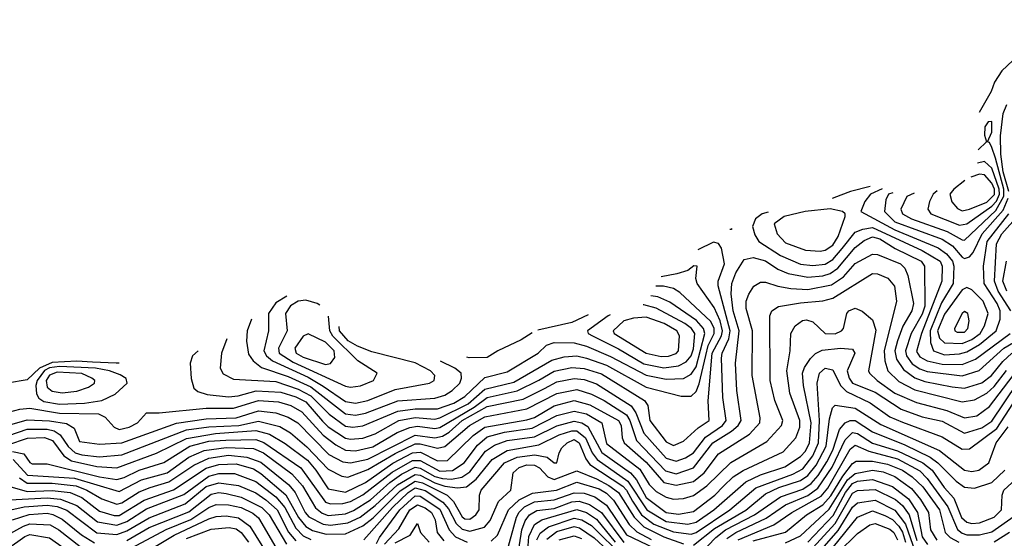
# Model space of a CAD drawing. Extents: x 501367 to 657802, y 482273 to 547541.
# Tile 493 of 656: x 568505 to 572465, y 542471 to 544556. Entities that reach past the tile are written whole.
import ezdxf

# ---------------------------------------------------------------- set-up
doc = ezdxf.new("R2010")
doc.units = 0

msp = doc.modelspace()

# ---------------------------------------------------------------- linework, layer by layer
at = {"layer": '0CON20XD'}
for points in [[(572631, 544556.1), (572625.8, 544534.2), (572611.6, 544498.4), (572455, 544350), (572425.7, 544305), (572412.5, 544267.5), (572364.3, 544182.4)], [(572483.6, 543865), (572460.9, 543945), (572450.8, 544015), (572450.3, 544089.7), (572461.2, 544178.8), (572474.8, 544215)], [(572102.6, 543858.4), (572073.5, 543845), (572048.3, 543795), (572055.7, 543775), (572091.6, 543755), (572235.1, 543705.1), (572295, 543670.6), (572305, 543670.3), (572430.5, 543789.5), (572463, 543847), (572463, 543875), (572429.2, 543999.2), (572415, 544042.9), (572405, 544062), (572397.5, 544065), (572415, 544104), (572415, 544146.9), (572400, 544145), (572386.2, 544125), (572385, 544092.5), (572393.3, 544065), (572359.9, 544033)], [(572194.5, 543867.9), (572178.4, 543855), (572164.7, 543824.7), (572158.1, 543795), (572169.3, 543775), (572285, 543729.6), (572315, 543734.9), (572415, 543806), (572433.1, 543826.9), (572446.1, 543855), (572444.9, 543875), (572415, 543959.3), (572385, 543985.7), (572357.6, 543979.3)], [(572306.5, 543910.2), (572262.1, 543875), (572246.1, 543855), (572254, 543824), (572276.8, 543796.8), (572295, 543788), (572325, 543794.1), (572395, 543822.6), (572426.2, 543853.8), (572426, 543875), (572415, 543898.9), (572385, 543932.1), (572365, 543935.4), (572330, 543922.5)], [(571926.1, 543885), (571846.1, 543865), (571779.4, 543839.4), (571776.8, 543838.4), (571773.2, 543836.6)], [(571974.3, 543875.8), (571927.3, 543855), (571904, 543825), (571888.5, 543785), (572025, 543711.5), (572198.9, 543638.9), (572232.9, 543615), (572257.4, 543585), (572262.2, 543565), (572258.9, 543495), (572212.7, 543417.3), (572166.6, 543305), (572168.3, 543258.3), (572180.5, 543225), (572225, 543209.1), (572285, 543212.1), (572315, 543220.2), (572365, 543250.2), (572431.8, 543305), (572448, 543352), (572447.9, 543385), (572436.2, 543415), (572383.6, 543495), (572381.8, 543565), (572396.1, 543665), (572483.2, 543775)], [(572016.1, 543860.4), (571999.7, 543855), (571988.6, 543831.4), (571983.1, 543785), (572025, 543744), (572215, 543673.9), (572256.3, 543646.3), (572295, 543602), (572305, 543596.3), (572325, 543603.3), (572339.7, 543620.3), (572375.5, 543695), (572460.3, 543789.7), (572481, 543839)], [(571725, 543626), (571745, 543630.1), (571775, 543650), (571796.6, 543685), (571825.4, 543765), (571825.5, 543775), (571814.5, 543785), (571765.1, 543795.1), (571664.4, 543785), (571579.2, 543765), (571539.4, 543735), (571551.1, 543695), (571585, 543658.5), (571665, 543630.2), (571725, 543626)], [(571515, 543782.7), (571491, 543775), (571464.5, 543755), (571452.8, 543725), (571461.4, 543691.4), (571477.7, 543665), (571565, 543608.6), (571645, 543573.6), (571695, 543567.3), (571745, 543573.3), (571775, 543592), (571813.1, 543636.9), (571865, 543702.3), (571895.5, 543714.5), (571935, 543720.8), (572135, 543628.7), (572206.5, 543585), (572215.4, 543565), (572214.2, 543505), (572131.4, 543295), (572112.3, 543222.3), (572125, 543200.8), (572155, 543184), (572215, 543170.6), (572295, 543169.8), (572348.8, 543191.2), (572489.2, 543295)], [(572491.6, 543385), (572440.4, 543465), (572425.4, 543505), (572433.6, 543655), (572455.4, 543694.6), (572521.2, 543768.8)], [(571369.2, 543716.4), (571366.8, 543713.2), (571361.5, 543712.3)], [(568461, 542885), (568535, 542909.3), (568615, 542909.7), (568642.8, 542902.8), (568667.6, 542887.6), (568699.7, 542839.7), (568727.9, 542815), (568755, 542806.2), (568825, 542798.6), (568915, 542806.5), (569175, 542906.9), (569265, 542919.5), (569385.7, 542924.3), (569465, 542942.7), (569551.2, 542921.2), (569594.4, 542895), (569659, 542839), (569745, 542748.8), (569800.7, 542720.7), (569825, 542717.1), (569905, 542747.4), (570015, 542812.4), (570095, 542850.5), (570115, 542850.9), (570185, 542833.2), (570215, 542839.6), (570313.5, 542925), (570375, 542958.9), (570545, 542991.3), (570665, 543053.7), (570745, 543069.2), (570805, 543051.1), (570855, 543025.6), (570945, 542967.8), (570959.4, 542945), (570986.1, 542865), (571102.2, 542742.2), (571145, 542730.8), (571215, 542754), (571292.8, 542855), (571368, 542902), (571394.9, 542925.1), (571407.2, 542945), (571389.7, 543065), (571384.2, 543175), (571398, 543305), (571375.1, 543385), (571366.6, 543453.4), (571368.7, 543495), (571385, 543538.5), (571418.5, 543591.5), (571455, 543599.4), (571505, 543587), (571553.6, 543553.6), (571595.6, 543535.6), (571675, 543520.5), (571735, 543526.5), (571765, 543536.3), (571795, 543557.4), (571865, 543640.8), (571901.8, 543668.2), (571935, 543683.6), (571964.4, 543675), (572026.5, 543636.5), (572131.3, 543585), (572143.7, 543565), (572144.9, 543405), (572135, 543372.3), (572089.9, 543295), (572067.3, 543225), (572072.2, 543205), (572095, 543173), (572125, 543152.2), (572155, 543141.8), (572295, 543124.9), (572363.8, 543146.2), (572463.1, 543235), (572563.4, 543295)], [(568455, 542925.3), (568535, 542947.8), (568625, 542943.2), (568692.4, 542932.4), (568723.6, 542913.6), (568745, 542860), (568825, 542849), (568915, 542855.1), (569135, 542933.7), (569255, 542952.1), (569375, 542955.9), (569465, 542983.2), (569535, 542975.8), (569585, 542957.6), (569624, 542935), (569748.7, 542808.7), (569805, 542778.8), (569835, 542774.4), (569905, 542789.4), (570094.8, 542885.2), (570175, 542875.5), (570205, 542881.8), (570232.3, 542897.7), (570284.1, 542945), (570385, 543000.6), (570529.6, 543030.4), (570615, 543073.3), (570665, 543100.7), (570735, 543114.2), (570775, 543109.4), (570825, 543092.6), (570963.9, 543003.9), (570982.4, 542975), (571015, 542893.8), (571105, 542793), (571145, 542780.8), (571183.4, 542795), (571214.4, 542815), (571262.8, 542877.2), (571331.3, 542925), (571345.7, 542945), (571333, 543037), (571327.6, 543195), (571330.1, 543215), (571356.7, 543273.3), (571361.9, 543305), (571314.2, 543485.8), (571314.5, 543505), (571340.1, 543575), (571327.3, 543637.3), (571315, 543656.9), (571295, 543662), (571232.1, 543630.5)], [(569292.6, 542892.6), (569455, 542904.4), (569509.4, 542889.4), (569572.2, 542852.2), (569661.8, 542785), (569696, 542745), (569745, 542670.6), (569815, 542656.2), (569895, 542695.8), (570005, 542772.8), (570085, 542814.6), (570116.9, 542816.9), (570185, 542782.6), (570225, 542783.5), (570329, 542885), (570375, 542918.4), (570545, 542946.8), (570575, 542957.4), (570655, 543004.3), (570735, 543024.7), (570798.1, 543008.1), (570912.9, 542945), (570923.5, 542925), (570928.1, 542875), (570935.8, 542855), (571025, 542777.9), (571095, 542695.4), (571145, 542684.7), (571215, 542699.3), (571257.8, 542735), (571315, 542810.2), (571440.6, 542889.4), (571482.4, 542935), (571483.2, 542955), (571451.2, 543125), (571452, 543305), (571426.7, 543395), (571427.4, 543425), (571438, 543452), (571457.9, 543485), (571485, 543500.3), (571505, 543500.5), (571554.3, 543484.3), (571605.9, 543475.9), (571675, 543471.7), (571769.6, 543490.4), (571817.7, 543522.3), (571865, 543575.9), (571935, 543613.9), (571955, 543612), (572047.8, 543575), (572065, 543557.5), (572077.7, 543527.7), (572100, 543415), (572093.3, 543385), (572056.6, 543323.4), (572034.9, 543265.1), (572024.5, 543225), (572031.5, 543191.5), (572060, 543150), (572105, 543116.7), (572145, 543101.3), (572255, 543079.9), (572305, 543074.9), (572375, 543096.2), (572413.8, 543126.2), (572458.6, 543181.4), (572494.9, 543215)], [(568445, 542974.8), (568505, 542990.9), (568545, 542993.8), (568665, 542974.7), (568821.4, 542971.4), (568848.5, 542958.5), (568885, 542917.4), (568905, 542909.1), (568945, 542918.6), (568978.7, 542935), (569015, 542975.7), (569065.6, 542975.6), (569255, 542993.7), (569365, 542994.5), (569465, 543025.1), (569545, 543020.1), (569595, 543005.1), (569639.3, 542979.3), (569725, 542885.4), (569776.4, 542846.4), (569815, 542825.6), (569855, 542822.8), (569925, 542839.5), (570023.2, 542896.8), (570073.9, 542916.1), (570105, 542921.6), (570175, 542912.7), (570195, 542917), (570332.1, 542997.9), (570385, 543037.7), (570505, 543063.7), (570593.3, 543106.7), (570655, 543143.7), (570725, 543158.1), (570775, 543154), (570845, 543131.9), (571017.4, 543025), (571031.6, 543005), (571039.4, 542945), (571105, 542858.4), (571135, 542844), (571175, 542861.1), (571234.3, 542915), (571277.3, 542945), (571274.1, 543024.1), (571290.1, 543215), (571327.1, 543285), (571331.5, 543305), (571321.9, 543345), (571298.7, 543398.7), (571229.5, 543495), (571224.6, 543515.4), (571230, 543565), (571215.9, 543565.9), (571192.7, 543547.3), (571147.5, 543535), (571084.3, 543522.8)], [(572474.9, 543465), (572458.9, 543505), (572474.3, 543585)], [(569333.7, 542866.3), (569455, 542868.2), (569486.6, 542856.6), (569636, 542755), (569735, 542616), (569755, 542609.9), (569805, 542610.9), (569835, 542618.6), (569885, 542645.5), (570002.9, 542737.1), (570085, 542783.5), (570115, 542784.4), (570195, 542741), (570245, 542743.5), (570292.8, 542775), (570345.4, 542845), (570385, 542878.9), (570455, 542898.5), (570566.2, 542913.8), (570665, 542965.3), (570735, 542982.2), (570785, 542971.1), (570846, 542936), (570865, 542852.6), (570999.4, 542749.4), (571036.8, 542686.8), (571065, 542658.8), (571105, 542636.5), (571135, 542628.6), (571175, 542630.9), (571215, 542643.1), (571268, 542682), (571365, 542775.5), (571509.9, 542860.1), (571569.1, 542925), (571574.4, 542945), (571542.4, 543025), (571522.8, 543105), (571521.6, 543365), (571530, 543385), (571557, 543403), (571645, 543418.1), (571735, 543425.4), (571775, 543436), (571935, 543535.5), (571955, 543534.8), (571996.9, 543516.9), (572023.4, 543485), (572031.5, 543425), (571981.6, 543225), (571984.5, 543184.5), (571996.9, 543145), (572041.4, 543101.4), (572105, 543068.3), (572295, 543019.3), (572345, 543028.1), (572395, 543054.6), (572425, 543080.8), (572474.1, 543145.9)], [(569222.2, 543225.3), (569199.8, 543205), (569190.3, 543175), (569193.9, 543113.9), (569205.4, 543075.4), (569221.7, 543061.7), (569258.8, 543048.8), (569345, 543039.4), (569383.5, 543043.5), (569455.5, 543064.5), (569555, 543058.4), (569615, 543039.8), (569655, 543020.2), (569722.1, 542942.1), (569745, 542919.6), (569815, 542873.7), (569835, 542869.5), (569885, 542873.4), (569935, 542891.3), (570029.2, 542945), (570095, 542956.3), (570175, 542950.1), (570195, 542955.1), (570308.3, 543011.7), (570375, 543070.2), (570491.6, 543098.4), (570645, 543187.2), (570695, 543200.6), (570745, 543204.4), (570785, 543196), (570865, 543166.6), (571025, 543079.4), (571165, 543042.2), (571205, 543042.5), (571225, 543061.6), (571238.3, 543091.7), (571263.9, 543206.1), (571274, 543246), (571297.7, 543295), (571297.5, 543315), (571285, 543342.4), (571159.9, 543459.9), (571134.9, 543474.9), (571094.7, 543484.7), (571063.9, 543484.9)], [(572295, 543254.7), (572335, 543270.3), (572367.4, 543295), (572384.9, 543325), (572400.3, 543375), (572379.5, 543425), (572335, 543470), (572315, 543479.2), (572295, 543470), (572225, 543372.1), (572196.9, 543305), (572205, 543275.2), (572225, 543256.7), (572295, 543254.7)], [(569338, 543273.7), (569316.9, 543215), (569310.5, 543155), (569322.4, 543132.4), (569365, 543110.3), (569535, 543101.4), (569625, 543071.1), (569675, 543044.5), (569749.6, 542969.6), (569815, 542922.1), (569845, 542917.6), (569885, 542923.9), (570025, 542982.5), (570095, 542991.5), (570185, 542991.1), (570251.2, 543015), (570295, 543041.4), (570375, 543117.1), (570465, 543140.6), (570590.6, 543215), (570623, 543247), (570655, 543258.7), (570735, 543257.4), (570785, 543243.1), (570881.6, 543201.6), (571025, 543126.4), (571105, 543110.3), (571175, 543113.2), (571205, 543130.6), (571225, 543160), (571260, 543295), (571255.2, 543314.8), (571226.9, 543346.9), (571120.3, 543420.3), (571071.3, 543441.3), (571042.8, 543445.7)], [(569578.7, 543444.5), (569535, 543418), (569505.2, 543375), (569504.8, 543305), (569486.6, 543225), (569496.9, 543205), (569521, 543185), (569665, 543119.1), (569725, 543082.5), (569815, 543021.4), (569855, 543014.1), (569905, 543025.7), (570015, 543069.1), (570152.9, 543095), (570171.5, 543105), (570173.8, 543125), (570157.3, 543145), (570095, 543176.8), (569920.7, 543220.7), (569863.1, 543243.1), (569825.2, 543265.2), (569790.6, 543305), (569789.1, 543322.9)], [(568478.5, 542788.5), (568535.3, 542725.3), (568725, 542713), (568905, 542659.1), (568995, 542705.8), (569097.4, 542735), (569185, 542797.9), (569246.3, 542823.7), (569335, 542836.5), (569445, 542831.6), (569484.8, 542814.8), (569599.8, 542729.8), (569641.9, 542681.9), (569694.3, 542594.3), (569721.6, 542571.6), (569745, 542562.7), (569815, 542568.9), (569847.6, 542582.4), (569915, 542626.1), (569992.8, 542695), (570040.9, 542729.1), (570095, 542756.7), (570115, 542753.4), (570175, 542719.9), (570205, 542710.9), (570241.2, 542708.8), (570283, 542717), (570315, 542738.3), (570378, 542822), (570414.3, 542845.7), (570465, 542864), (570575, 542879.3), (570665, 542923.1), (570735, 542942.2), (570765.7, 542935.7), (570790.2, 542920.2), (570845.9, 542815.9), (570961.6, 542735), (570985.7, 542705.7), (571024.9, 542634.9), (571105, 542575.1), (571155, 542567.7), (571215, 542578.5), (571301, 542645), (571335, 542681.4), (571375, 542718.7), (571415, 542743.7), (571575, 542818.4), (571627.1, 542875), (571642.3, 542917.7), (571643.2, 542945), (571603, 543055), (571590, 543145), (571604.2, 543225), (571605.8, 543295), (571624.1, 543325), (571653, 543347), (571669.1, 543349.1), (571695, 543341.9), (571744.9, 543294.9), (571785, 543292.6), (571810.4, 543305), (571817.9, 543315), (571831.8, 543375), (571840, 543385), (571865, 543396.8), (571894, 543384), (571935, 543349.4), (571948.1, 543308.1), (571919.4, 543145), (571923.3, 543135), (571954.3, 543105), (572025, 543055.1), (572112.5, 543017.5), (572234.4, 542984.4), (572305, 542955.2), (572355, 542963.8), (572405, 543001.5), (572500.8, 543125)], [(569711.3, 543408.2), (569700.5, 543415), (569655, 543428.5), (569625, 543424.7), (569593.7, 543406.3), (569573.2, 543375), (569580.9, 543305), (569545.8, 543235), (569548.2, 543215), (569605, 543179.5), (569815, 543083.4), (569835, 543079), (569875, 543083.7), (569927.5, 543105), (569943.1, 543135), (569865.1, 543185.1), (569763.6, 543283.6), (569751.5, 543305), (569746.5, 543363.6)], [(570880.2, 543369.6), (570871.5, 543365), (570788.2, 543305), (570791.8, 543295), (570808.2, 543285), (570913.1, 543233.1), (571015, 543172.8), (571095, 543157.1), (571155, 543164.1), (571185, 543180.2), (571205.8, 543205), (571215, 543233.1), (571220.4, 543295), (571206.9, 543315), (571179.5, 543335), (571065, 543396.3), (571015, 543409.7), (571012.4, 543409.3)], [(569436.6, 543352.6), (569419.4, 543305), (569416.8, 543263.2), (569425, 543211.2), (569444.3, 543184.3), (569477.4, 543157.4), (569585, 543121.1), (569675, 543079.6), (569815, 542971), (569855, 542966.3), (569895, 542974.4), (570025, 543023.2), (570175, 543034.9), (570214, 543046), (570244.8, 543065), (570275.2, 543095), (570282.3, 543115), (570279.7, 543135), (570255.3, 543155), (570196.8, 543182.7)], [(570791.2, 543369.2), (570725, 543339.1), (570589, 543307.4)], [(571085, 543202.4), (571115, 543203.6), (571145, 543214.5), (571154.8, 543225), (571159, 543285), (571148.5, 543305), (571096.4, 543335), (571025, 543360.1), (570973.9, 543356.1), (570934.9, 543345.1), (570891.2, 543305), (570895.8, 543295), (571025, 543215.8), (571085, 543202.4)], [(572305, 543299.6), (572318.7, 543315), (572323.7, 543345), (572318.8, 543375), (572305, 543382.7), (572295, 543374.5), (572264.6, 543314.6), (572265.5, 543305), (572275, 543300.5), (572305, 543299.6)], [(569735, 543169.7), (569755, 543173.6), (569772.3, 543197.7), (569769.6, 543225), (569735, 543259.6), (569665, 543293.2), (569645, 543283.9), (569611.7, 543235), (569616.4, 543215), (569645, 543199.5), (569735, 543169.7)], [(570566.6, 543297.2), (570521.5, 543268.5), (570427.4, 543225), (570385, 543197.5), (570313.2, 543196.8), (570303.1, 543199.4)], [(568504, 542714), (568535, 542692.5), (568635, 542693), (568731.7, 542681.7), (568775.2, 542665), (568835, 542630), (568895, 542607.8), (568915, 542613.4), (568985, 542657.6), (569030, 542675), (569105, 542697.6), (569204.5, 542765.5), (569265, 542793.7), (569345, 542804.9), (569417.8, 542797.8), (569475, 542777.9), (569586.5, 542686.5), (569613.3, 542655), (569652.8, 542575), (569668, 542558), (569725, 542527.5), (569755, 542523.6), (569825, 542533.2), (569873.5, 542556.5), (569935, 542603.2), (570023.8, 542686.2), (570095, 542728.1), (570115, 542725.2), (570175, 542694.4), (570215, 542681.3), (570266.2, 542673.8), (570301.7, 542678.3), (570340.5, 542709.5), (570405, 542788.2), (570465, 542824.7), (570592.6, 542847.4), (570675, 542886.5), (570725, 542902.9), (570745, 542903.2), (570780.6, 542875), (570807.5, 542815), (570827.8, 542787.8), (570950.8, 542700.8), (571027.2, 542585), (571105, 542538.4), (571192.1, 542527.9), (571225, 542536.6), (571297.2, 542585), (571425, 542697.6), (571485, 542726), (571582, 542758), (571645, 542799.7), (571665, 542821.3), (571681.1, 542855), (571688.3, 542935), (571656.9, 543085), (571653.8, 543135), (571661.6, 543158.4), (571685, 543193.4), (571706.1, 543213.9), (571732.9, 543227.1), (571805.8, 543235.8), (571855, 543231.8), (571864.2, 543215), (571833.2, 543145), (571840.8, 543115), (571855, 543094.9), (571945, 543058.1), (572049.9, 542989.9), (572135, 542959.4), (572215, 542942.1), (572305, 542893.6), (572375, 542915.1), (572415, 542942), (572516.9, 543093.1)], [(568905.3, 543175.2), (568893, 543175.3), (568797, 543179.9), (568735, 543182.9), (568635, 543178.4), (568583.7, 543155), (568535, 543107.7), (568455.8, 543094.2), (568415.2, 543095.7)], [(568465, 542679.6), (568535, 542659.8), (568635, 542663.9), (568708, 542655), (568754.7, 542634.7), (568825, 542580.3), (568885, 542562.5), (568905, 542562.8), (569005.2, 542624.8), (569123.6, 542666.4), (569255, 542753.5), (569305, 542767.9), (569375, 542770.1), (569445, 542749.9), (569475, 542732.3), (569575, 542646), (569625.5, 542555), (569655, 542518), (569682.8, 542502.8), (569737.5, 542487.5), (569815, 542489), (569885, 542521.9), (569926.5, 542553.5), (570035, 542662), (570095, 542700.9), (570125, 542694.5), (570224.4, 542644.4), (570249.2, 542619.2), (570285, 542557.8), (570295, 542549), (570315, 542548.7), (570339.1, 542565), (570353, 542585), (570354.4, 542645), (570361.4, 542665), (570455.2, 542774.8), (570505, 542797.4), (570576.6, 542806.6), (570626.7, 542796.7), (570655, 542774), (570665, 542773.9), (570674.2, 542815), (570685.4, 542834.6), (570706.6, 542855), (570735, 542867.7), (570755.1, 542855), (570781.3, 542791.3), (570797.8, 542767.8), (570930.5, 542680.5), (570945.4, 542665), (570969.4, 542620.6), (571005.5, 542565), (571055, 542528), (571135, 542496.9), (571205, 542487.3), (571225, 542494.4), (571360.8, 542585), (571465, 542673.5), (571615, 542729.4), (571655, 542750.7), (571695, 542803.3), (571718.2, 542855), (571722, 542945), (571711.8, 543095), (571722.2, 543135), (571745, 543155.6), (571775, 543148.4), (571806, 543086), (571830.8, 543060.8), (571925.4, 543015.5), (572005, 542959.9), (572055, 542937.7), (572215, 542878.7), (572295, 542828.9), (572325, 542831), (572435, 542912.1), (572534.5, 543065)], [(568665, 543009.9), (568765, 543014.3), (568834.6, 543025.4), (568889, 543051), (568936.9, 543095), (568933.1, 543113.1), (568908.8, 543128.8), (568866.2, 543145), (568809.5, 543155), (568665, 543162.5), (568625, 543156.1), (568605, 543145.9), (568574.2, 543105), (568569.4, 543085), (568572.1, 543052.1), (568581.7, 543035), (568601.2, 543021.2), (568665, 543009.9)], [(568675, 543056.2), (568735, 543063), (568781.1, 543078.9), (568806.1, 543095), (568806.7, 543105), (568795.4, 543115), (568755, 543133.2), (568655, 543139.2), (568625, 543126.8), (568610.6, 543105), (568615, 543079.3), (568635, 543062.7), (568675, 543056.2)], [(571215, 542443.7), (571298.8, 542511.2), (571425.7, 542584.3), (571505, 542649.6), (571558.6, 542675), (571645, 542703.9), (571675, 542723.4), (571708.1, 542765), (571748.1, 542841.9), (571761.7, 542951.7), (571773.9, 542996.1), (571785, 543006.7), (571865, 542994.1), (571968.2, 542928.2), (572203.9, 542823.9), (572305, 542744.8), (572335, 542739.6), (572363.1, 542745), (572403.1, 542775), (572432.4, 542855), (572481.2, 542918.8)], [(571241.8, 542408.2), (571304.1, 542475), (571343.8, 542505), (571460.3, 542565), (571565, 542637.3), (571655, 542669.3), (571688, 542692), (571716.5, 542723.5), (571750.9, 542779.1), (571774.8, 542825), (571802.1, 542907.9), (571824.7, 542935.3), (571845, 542944.9), (571865, 542944.4), (571935, 542898.9), (572065, 542847.2), (572167.2, 542797.2), (572197.8, 542775), (572271, 542701), (572305, 542677.2), (572345, 542672.6), (572415, 542695.5), (572467.3, 542745)], [(568456.3, 542846.3), (568536.4, 542873.6), (568605, 542875.8), (568636.3, 542865), (568682.3, 542802.3), (568712.4, 542782.4), (568815, 542759.4), (568895, 542755.1), (569055, 542813.2), (569175, 542873), (569292.6, 542892.6)], [(571349.1, 542470.9), (571385.2, 542495), (571507.3, 542552.7), (571584.8, 542605.2), (571675, 542642.8), (571715, 542672.3), (571772.5, 542757.5), (571825, 542866.6), (571855, 542896.4), (571875, 542891.9), (571935, 542853.9), (572035, 542823.4), (572137.3, 542775), (572174.8, 542744.8), (572222.7, 542675), (572262.5, 542632.5), (572293.4, 542555), (572315, 542535.8), (572335, 542530.5), (572365, 542532.8), (572425, 542555.5), (572453.7, 542585), (572456, 542645), (572463.6, 542665), (572510.9, 542709.1)], [(568475, 542820), (568520.6, 542810.6), (568545, 542776.1), (568555, 542771.1), (568615, 542770.8), (568825, 542718.8), (568895, 542707.3), (568925, 542715.4), (568985, 542745.5), (569085, 542776.4), (569189, 542841), (569265, 542861.4), (569333.7, 542866.3)], [(571395, 542464.9), (571538, 542525), (571609.8, 542575), (571728.8, 542641.2), (571755, 542672.4), (571845, 542829.1), (571865, 542845.4), (571920.8, 542820.8), (572035, 542790.2), (572125, 542741.9), (572155, 542711.4), (572238, 542598), (572277, 542507), (572295, 542491.5), (572315, 542485.1), (572365, 542485.1), (572415, 542497.4), (572505, 542560)], [(569889.2, 542465), (570004.5, 542595), (570067.1, 542655), (570095, 542673.8), (570135, 542662.7), (570206.1, 542616.1), (570229.8, 542589.7), (570260.3, 542530.3), (570285, 542507.4), (570315, 542500.3), (570374.6, 542515.4), (570397.6, 542542.4), (570431.2, 542618.8), (570480.3, 542665), (570490.2, 542735), (570514, 542756), (570545, 542766.7), (570575, 542765.6), (570595, 542754.2), (570628.8, 542718.8), (570655, 542707.4), (570745, 542742.7), (570825, 542709.6), (570875, 542683.7), (570913, 542655), (570975.9, 542555.9), (571015, 542516.8), (571095, 542477.6), (571175, 542448.8)], [(571455, 542461), (571584.7, 542495.3), (571669.8, 542565), (571734.9, 542605.1), (571767.5, 542642.5), (571815, 542721.2), (571855, 542772), (571869.2, 542780.8), (571935, 542781.4), (571995, 542768.9), (572055, 542745.5), (572095, 542718.8), (572137.6, 542677.6), (572204.1, 542585), (572226.7, 542495), (572247, 542475), (572281.7, 542455)], [(568465, 542625.5), (568615, 542634.3), (568669, 542629), (568735, 542602.7), (568817, 542537), (568895, 542523.3), (568935, 542538.5), (569015, 542589.1), (569165, 542647.8), (569265, 542721), (569305, 542732.1), (569368.3, 542731.7), (569455, 542699.2), (569535, 542638.2), (569570.9, 542595), (569615, 542511.4), (569645, 542481.1), (569675, 542466.2)], [(571585, 542452.7), (571645, 542481.2), (571761.3, 542588.7), (571835, 542706.4), (571865, 542731.9), (571935, 542745.6), (571977.7, 542737.7), (572025, 542719.1), (572091.8, 542671.8), (572127.8, 542627.8), (572160.1, 542575), (572168.6, 542505), (572194.2, 542464.2)], [(568457.4, 542582.6), (568522.7, 542597.3), (568615, 542604.5), (568655, 542599), (568694.1, 542584.1), (568815, 542492.9), (568895, 542485.9), (568935, 542501.4), (569025, 542553.7), (569170.4, 542609.6), (569255, 542679.2), (569305, 542694.2), (569385, 542684), (569455, 542653.4), (569495, 542626.2), (569539.9, 542585), (569586.2, 542496.2), (569615, 542460.9)], [(570400.9, 542459.1), (570426.7, 542483.3), (570470.9, 542585), (570513.7, 542626.3), (570567.3, 542652.7), (570663.6, 542665), (570745, 542697.4), (570835, 542670.1), (570865, 542652.4), (570893, 542625), (570956.6, 542526.6), (570987.5, 542497.5), (571045, 542466.9)], [(571675, 542455.1), (571776.8, 542563.2), (571826.5, 542655), (571855, 542691.1), (571875, 542700.2), (571935, 542708), (572015, 542680), (572079.4, 542629.4), (572115.9, 542575), (572135, 542477.6), (572156.6, 542446.6)], [(568935, 542461.8), (569025.6, 542514.4), (569185, 542577.4), (569275, 542648.4), (569305, 542655.5), (569335, 542651.8), (569395, 542637), (569478.9, 542595), (569507.6, 542565), (569577.2, 542447.2)], [(569939.4, 542450.6), (569952.5, 542475), (570033.9, 542585), (570095, 542641.3), (570115, 542640.1), (570195, 542587.9), (570231.5, 542505), (570257.6, 542477.6), (570305, 542456.2)], [(570463.6, 542415), (570503.6, 542556.4), (570513.5, 542576.5), (570535, 542597.8), (570575, 542617.3), (570655, 542625.8), (570735, 542654.4), (570775, 542652.8), (570818, 542638), (570864.6, 542604.6), (570945, 542484.7), (571055, 542432.4)], [(571665, 542400), (571785, 542531.1), (571855, 542652.1), (571875, 542663.6), (571945, 542667.1), (572027.5, 542627.5), (572055, 542603.6), (572082.4, 542565), (572112.7, 542462.7)], [(568915, 542411.5), (569093.8, 542506.2), (569193.1, 542546.9), (569265, 542595.1), (569295, 542607.1), (569345, 542606), (569395, 542594.9), (569442.3, 542572.3), (569465, 542552.8), (569535, 542434.5)], [(569972.2, 542447.8), (570030.2, 542509.8), (570074.3, 542585), (570105, 542605.7), (570135, 542593.9), (570160.4, 542575), (570175.6, 542545), (570183.4, 542495), (570211.1, 542461.1)], [(570506, 542385), (570524.1, 542505), (570538.1, 542541.9), (570555.1, 542564.9), (570585, 542582.8), (570655, 542590.8), (570725, 542617.8), (570755, 542620.4), (570797, 542607), (570844.8, 542574.8), (570935, 542454)], [(571685, 542374.7), (571796.9, 542503.1), (571855, 542596.8), (571875, 542613.2), (571945, 542625.1), (572025, 542583.8), (572068.3, 542528.3), (572106.1, 542416.1)], [(568475.2, 542544.8), (568543.1, 542566.9), (568615, 542572.2), (568637.5, 542567.5), (568675, 542548.6), (568753, 542485), (568805, 542453.1)], [(568988.6, 542401.4), (569126.5, 542483.5), (569265, 542549.8), (569295, 542559.3), (569335, 542561.9), (569385, 542553.2), (569430.5, 542520.5), (569503.3, 542403.3)], [(570545.6, 542385), (570552.2, 542477.8), (570575, 542526.4), (570605.1, 542544.9), (570745, 542587.6), (570785, 542574.7), (570825, 542547.9), (570900.1, 542455)], [(571704.1, 542345.9), (571875, 542555.8), (571935, 542581.2), (571985, 542563), (572015, 542546.2), (572040.6, 542520.6), (572055.5, 542495.5), (572067.9, 542455)], [(568375, 542441), (568519.6, 542520.4), (568545, 542529.1), (568627.1, 542525), (568662.5, 542505), (568748, 542438)], [(570015, 542453.2), (570075, 542484.1), (570105, 542530), (570117.2, 542495), (570151.9, 542455)], [(570584.4, 542465), (570598.2, 542491.8), (570632.3, 542517.7), (570735, 542552.7), (570766, 542546), (570805, 542522.4), (570935, 542393.9)], [(571795, 542412.3), (571875, 542490.2), (571924.4, 542525.6), (571945, 542530.8), (572005, 542507.5), (572020.4, 542495), (572035.8, 542465)], [(568455, 542428.4), (568525, 542478.2), (568545, 542486.3), (568625, 542472.4), (568729.1, 542399.1)], [(569175, 542470), (569275, 542508.1), (569347.5, 542515), (569375, 542509.3), (569396, 542495), (569424.9, 542455)], [(570625, 542468.2), (570665, 542498.6), (570735, 542518.2), (570756.6, 542513.4), (570815, 542473.7), (570925, 542371.6)], [(570675, 542465.5), (570735, 542481.3), (570765, 542470.3)], [(572425, 542457.3), (572486.1, 542496.1)]]:
    msp.add_lwpolyline(points, dxfattribs=at)

doc.saveas('drawing.dxf')
